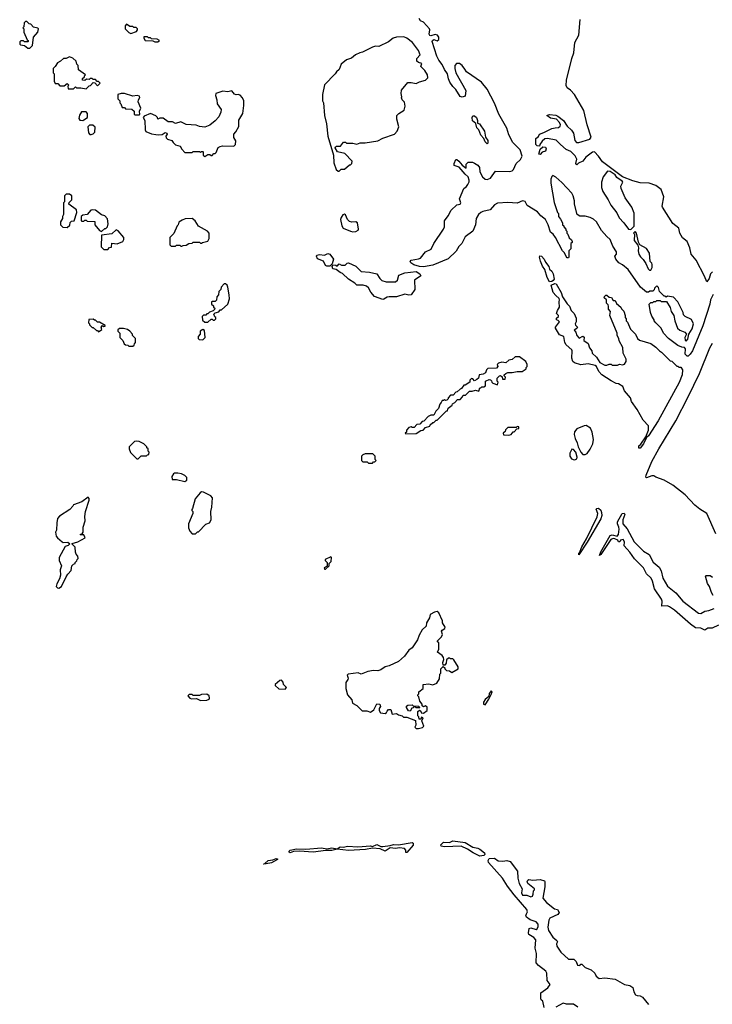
# Model space of a CAD drawing. Extents: x 2348354 to 2479840, y 460476 to 613653.
# Tile 302 of 305: x 2455168 to 2461817, y 589996 to 599444. Entities that reach past the tile are written whole.
import ezdxf

# ---------------------------------------------------------------- set-up
doc = ezdxf.new("R2010")
doc.units = 0

msp = doc.modelspace()

# ---------------------------------------------------------------- linework, layer by layer
at = {"layer": '0CON05XD'}
for points in [[(2461725.3, 596505), (2461625, 596268), (2461605, 596233.8), (2461585, 596216.7), (2461573.8, 596213.8), (2461557.5, 596235), (2461560, 596285), (2461548.3, 596298.3), (2461525, 596300), (2461485, 596318.8), (2461395.8, 596385.8), (2461347, 596437), (2461325, 596482.5), (2461273.6, 596533.6), (2461260, 596555), (2461260, 596565), (2461235, 596600), (2461223, 596633), (2461210, 596715), (2461225, 596730), (2461245, 596730), (2461255, 596740), (2461275, 596740), (2461285, 596750), (2461315, 596750), (2461325, 596740), (2461378.3, 596738.3), (2461411.7, 596681.7), (2461423, 596643), (2461447, 596607), (2461457.5, 596555), (2461483.8, 596485), (2461505, 596466.2), (2461552.5, 596445), (2461567.5, 596425), (2461552.5, 596395), (2461555, 596370), (2461565, 596360), (2461581.7, 596378.3), (2461592.5, 596425), (2461623.6, 596476.4), (2461636.2, 596525), (2461617, 596567), (2461555.8, 596595.8), (2461541.2, 596611.2), (2461535.8, 596635.8), (2461485, 596737.5), (2461445, 596782.5), (2461385, 596790), (2461375, 596780), (2461365, 596790), (2461355, 596790), (2461310, 596835), (2461300, 596875), (2461285, 596890), (2461261.7, 596868.3), (2461258.3, 596851.7), (2461245, 596840), (2461218.3, 596838.3), (2461205, 596830), (2461185, 596830), (2461126.1, 596876.1), (2461007.7, 597047.7), (2460955, 597092.5), (2460920.7, 597110.7), (2460890, 597145), (2460880, 597175), (2460897.5, 597192.5), (2460896.7, 597215), (2460862, 597272), (2460836.2, 597335), (2460803.3, 597363.3), (2460752.6, 597422.6), (2460705, 597503.3), (2460675, 597530), (2460645, 597546.7), (2460595, 597560), (2460545, 597560), (2460520, 597575), (2460492.5, 597675), (2460492.5, 597705), (2460480, 597755), (2460468.3, 597778.3), (2460371.7, 597881.7), (2460315, 597932.5), (2460285, 597947.5), (2460275, 597940), (2460267.5, 597915), (2460267.5, 597875), (2460298.3, 597688.3), (2460330, 597595), (2460340, 597585), (2460340, 597555), (2460358.3, 597528.3), (2460380, 597495), (2460380, 597475), (2460390, 597465), (2460390, 597455), (2460410, 597435), (2460410, 597425), (2460420, 597415), (2460420, 597395), (2460430, 597385), (2460441.7, 597351.7), (2460465, 597330), (2460470, 597315), (2460470, 597305), (2460460, 597295), (2460460, 597245), (2460440, 597225), (2460440, 597165), (2460435, 597160), (2460425, 597160), (2460415, 597170), (2460397, 597207), (2460380, 597225), (2460313, 597353), (2460287.5, 597385), (2460262.5, 597405), (2460242.5, 597475), (2460216.4, 597526.4), (2460170.7, 597560.7), (2460139.3, 597599.3), (2460040.7, 597660.7), (2460019.3, 597699.3), (2459995, 597706.2), (2459945, 597684.2), (2459855, 597689.5), (2459755, 597682.5), (2459725, 597666.9), (2459685, 597618.6), (2459615, 597604.7), (2459594.8, 597595.2), (2459573.5, 597575), (2459551.1, 597535), (2459543.3, 597475), (2459518.9, 597415), (2459445, 597361.5), (2459413.5, 597296.5), (2459382.9, 597267.1), (2459357.7, 597222.3), (2459281.7, 597148.2), (2459135, 597088.2), (2459045, 597071.5), (2459004.7, 597074.7), (2458952.4, 597092.4), (2458922.2, 597112.2), (2458916, 597125), (2458925, 597135.5), (2458995, 597147.8), (2459015, 597156.9), (2459065, 597215.5), (2459117.1, 597242.9), (2459142.6, 597297.4), (2459237.5, 597435), (2459244.4, 597455), (2459245.6, 597515), (2459279.7, 597560.3), (2459308.5, 597615), (2459365, 597666.2), (2459396.1, 597673.9), (2459402.5, 597685), (2459390.8, 597725), (2459430, 597825), (2459456.4, 597843.6), (2459468.8, 597861.2), (2459482.3, 597887.7), (2459484, 597905), (2459473.8, 597935), (2459445, 597960), (2459387.8, 598027.8), (2459340, 598045), (2459338, 598065), (2459355, 598103.3), (2459365, 598103.8), (2459385, 598086.2), (2459415, 598046.7), (2459455, 598020), (2459453, 598057), (2459473, 598077), (2459515, 598077.5), (2459535, 598067.5), (2459565, 598046.7), (2459583.3, 598025), (2459584, 597985), (2459611.2, 597935), (2459635, 597912.5), (2459655, 597909.2), (2459687, 597923), (2459735, 597990), (2459874.1, 597985.9), (2459895.8, 597994.2), (2459906.7, 598005), (2459932.5, 598065), (2459976.8, 598103.2), (2459991.9, 598135), (2459972, 598195), (2459902.5, 598265), (2459865, 598340), (2459843.6, 598403.6), (2459766.4, 598536.4), (2459725, 598642.5), (2459655, 598776.7), (2459600, 598845), (2459457.5, 598945), (2459442.5, 598967.5), (2459416.7, 599005), (2459390, 599025), (2459360, 599025), (2459346.7, 599005), (2459346.4, 598976.4), (2459356.2, 598935), (2459450, 598765), (2459445, 598710), (2459415, 598700), (2459395, 598706.7), (2459353.8, 598775), (2459325, 598803.3), (2459295.8, 598845), (2459283.1, 598875), (2459275.5, 598925.5), (2459245.8, 598965), (2459223.2, 599013.2), (2459190.8, 599055), (2459171.4, 599095), (2459127.5, 599235), (2459130, 599245), (2459145, 599252.5), (2459175, 599240), (2459190, 599255), (2459192.5, 599275), (2459177.5, 599295), (2459157, 599303), (2459115, 599290), (2459105, 599292.5), (2459097.5, 599305), (2459106.2, 599345), (2459103.3, 599355), (2459045, 599420), (2459015, 599432.5), (2459002.5, 599455)], [(2461818.8, 597025), (2461798, 597005), (2461785, 596960), (2461765, 596930), (2461743.1, 596983.1), (2461661.2, 597135), (2461613.3, 597195), (2461600.4, 597255), (2461575, 597315.8), (2461529.7, 597349.7), (2461506, 597395), (2461495.8, 597445), (2461437, 597487), (2461337.5, 597645), (2461334.3, 597655), (2461350, 597745), (2461324.5, 597815), (2461275, 597854.3), (2461210, 597875), (2461125, 597879.4), (2461055, 597896), (2460956, 597935), (2460761.2, 598081.2), (2460725, 598135.5), (2460685, 598174.6), (2460665, 598171.8), (2460603.5, 598125), (2460573.2, 598086.8), (2460531.7, 598068.3), (2460515, 598051.2), (2460506.7, 598065), (2460515.6, 598105), (2460498.8, 598138.8), (2460457.6, 598177.6), (2460415, 598197.1), (2460359.1, 598245), (2460319.3, 598289.3), (2460235, 598302.9), (2460210, 598300), (2460182.5, 598277.5), (2460160, 598245), (2460158.3, 598231.7), (2460135, 598233.3), (2460121.2, 598245), (2460123.3, 598305), (2460146.7, 598323.3), (2460156.7, 598345), (2460199.4, 598360.6), (2460275, 598400.9), (2460307.6, 598407.6), (2460339.6, 598410.4), (2460357.3, 598422.7), (2460359.4, 598435), (2460348.8, 598458.8), (2460319.6, 598489.6), (2460265, 598500), (2460227.5, 598525), (2460255, 598532.5), (2460315, 598527.5), (2460335, 598518.1), (2460387.5, 598475), (2460422.8, 598422.8), (2460465.2, 598385.2), (2460485.3, 598355), (2460497.9, 598285), (2460514.1, 598264.1), (2460535, 598263.9), (2460641.7, 598298.3), (2460652.5, 598315), (2460615.3, 598435), (2460582, 598572), (2460494.8, 598725), (2460456.7, 598766.7), (2460425, 598789.4), (2460412.6, 598812.6), (2460416, 598865), (2460469.2, 599070.8), (2460488.2, 599125), (2460498.2, 599225), (2460535.6, 599294.4), (2460549.3, 599445)], [(2455265, 599170), (2455290, 599195), (2455302.5, 599275), (2455342.5, 599325), (2455347.5, 599355), (2455341.7, 599361.7), (2455301.7, 599371.7), (2455275, 599400), (2455260, 599405), (2455237, 599427), (2455225, 599427.5), (2455210, 599415), (2455207.5, 599375), (2455200, 599365), (2455207.5, 599355), (2455207.5, 599325), (2455241.7, 599251.7), (2455250, 599245), (2455250, 599235), (2455245, 599230), (2455215, 599230), (2455205, 599240), (2455178.3, 599241.7), (2455168.3, 599231.7), (2455168.3, 599208.3), (2455175, 599202.5), (2455215, 599197.5), (2455245, 599170), (2455265, 599170)], [(2456235, 599312.5), (2456288.3, 599331.7), (2456300, 599345), (2456300, 599355), (2456285, 599370), (2456265, 599370), (2456255, 599380), (2456225, 599380), (2456195, 599400), (2456180, 599385), (2456180, 599355), (2456215, 599320), (2456235, 599312.5)], [(2456465, 599230), (2456495, 599232.5), (2456510, 599245), (2456487, 599257), (2456435, 599260), (2456425, 599270), (2456405, 599270), (2456395, 599280), (2456360, 599280), (2456360, 599265), (2456373, 599243), (2456445, 599240), (2456465, 599230)], [(2458235, 597990), (2458255, 598010), (2458285, 598010), (2458335, 598050), (2458345, 598050), (2458357, 598063), (2458360, 598085), (2458288.3, 598158.3), (2458220, 598175), (2458197.5, 598215), (2458200, 598225), (2458208.3, 598231.7), (2458248.3, 598231.7), (2458275, 598270), (2458295, 598270), (2458305, 598260), (2458365, 598260), (2458405, 598250), (2458435, 598262.5), (2458483, 598263), (2458605, 598280), (2458655, 598306.7), (2458766.1, 598343.9), (2458792.5, 598375), (2458807.5, 598415), (2458788.3, 598488.3), (2458790, 598525), (2458807, 598543), (2458860, 598575), (2458867.5, 598615), (2458861.7, 598651.7), (2458840, 598675), (2458832.5, 598695), (2458837.5, 598705), (2458830, 598735), (2458831.7, 598768.3), (2458895, 598840), (2458925, 598842.5), (2458975, 598832.5), (2459005, 598847.5), (2459065, 598862.5), (2459087.5, 598885), (2459082.5, 598915), (2459057.5, 598955), (2459020, 598995), (2459030, 599025), (2458995, 599032.5), (2458979.4, 599045), (2458979.1, 599070.9), (2459013.3, 599105), (2458995, 599146.7), (2458938.8, 599225), (2458885, 599268), (2458855, 599280), (2458785, 599277.5), (2458754.2, 599265.8), (2458708.3, 599231.7), (2458615, 599186.7), (2458585, 599189.2), (2458555, 599181.4), (2458459.1, 599130.9), (2458432.5, 599125), (2458392.5, 599105), (2458353.9, 599076.1), (2458305, 599058.1), (2458255, 599017.5), (2458235, 598966.7), (2458208.8, 598945), (2458195.7, 598924.3), (2458095, 598820), (2458073.8, 598725), (2458076.4, 598666.4), (2458083.3, 598645), (2458093.8, 598525), (2458113.8, 598445), (2458126.7, 598325), (2458180, 598145), (2458185, 598070), (2458207.5, 598005), (2458225, 597990), (2458235, 597990)], [(2455805, 598780), (2455835, 598810), (2455848.3, 598811.7), (2455875, 598840), (2455888.3, 598838.3), (2455915, 598810), (2455940, 598835), (2455925, 598850), (2455911.7, 598851.7), (2455895, 598870), (2455875, 598870), (2455865, 598880), (2455845, 598880), (2455835, 598870), (2455808.3, 598871.7), (2455795, 598860), (2455770, 598865), (2455771.7, 598878.3), (2455790, 598895), (2455790, 598905), (2455800, 598915), (2455731.7, 598961.7), (2455730, 599005), (2455718.3, 599018.3), (2455710, 599045), (2455680, 599075), (2455645, 599086.7), (2455615, 599072.5), (2455588.3, 599071.7), (2455560, 599045), (2455530.7, 599029.3), (2455510, 598995), (2455490, 598975), (2455490, 598935), (2455500, 598925), (2455500, 598855), (2455510, 598830), (2455535, 598830), (2455555, 598810), (2455595, 598810), (2455625, 598830), (2455640, 598815), (2455630, 598805), (2455635, 598780), (2455685, 598780), (2455705, 598800), (2455715, 598790), (2455755, 598790), (2455805, 598780)], [(2456315, 598530), (2456320, 598535), (2456317.5, 598565), (2456332.5, 598595), (2456307, 598657), (2456307.5, 598675), (2456323, 598697), (2456319.5, 598709.5), (2456295, 598716), (2456255, 598710), (2456173, 598737), (2456143.6, 598736.4), (2456110, 598725), (2456110, 598685), (2456130, 598665), (2456130, 598645), (2456140, 598635), (2456151.7, 598601.7), (2456175, 598600), (2456185, 598590), (2456243.9, 598583.9), (2456266.7, 598566.7), (2456268.3, 598538.3), (2456275, 598530), (2456315, 598530)], [(2456945, 598130), (2456975, 598150), (2456995, 598150), (2457005, 598140), (2457015, 598140), (2457031.7, 598158.3), (2457045, 598160), (2457055, 598170), (2457073.3, 598216.7), (2457093.6, 598226.4), (2457115, 598232.5), (2457225, 598230), (2457240, 598245), (2457241.7, 598281.7), (2457223, 598313), (2457222.5, 598345), (2457243, 598367), (2457271.7, 598418.3), (2457270.7, 598479.3), (2457310, 598545), (2457320.7, 598619.3), (2457318.8, 598665), (2457306.2, 598695), (2457285, 598720), (2457265, 598726.7), (2457245, 598722.5), (2457229.3, 598729.3), (2457205, 598760), (2457165, 598752.5), (2457117, 598757), (2457050, 598735), (2457046.7, 598715), (2457060, 598675), (2457064, 598635), (2457101.7, 598581.7), (2457097.5, 598555), (2457078.3, 598511.7), (2457045, 598472.5), (2456995, 598432.5), (2456945, 598412.5), (2456895, 598417.5), (2456861.7, 598431.7), (2456765, 598437.5), (2456715, 598462.5), (2456665, 598446.7), (2456635, 598462.5), (2456593, 598463), (2456545, 598497.5), (2456515, 598497.5), (2456495, 598490), (2456490, 598505), (2456475, 598520), (2456425, 598543.3), (2456361.7, 598518.3), (2456352.5, 598505), (2456370, 598475), (2456373, 598387), (2456380.7, 598370.7), (2456435, 598350), (2456475, 598342.5), (2456505, 598337.5), (2456535, 598342.5), (2456565, 598362.5), (2456580, 598355), (2456582.5, 598345), (2456572.5, 598325), (2456575, 598310), (2456588.3, 598298.3), (2456630, 598285), (2456640, 598265), (2456663, 598243), (2456709.3, 598229.3), (2456725, 598200), (2456755, 598170), (2456825, 598170), (2456835, 598180), (2456895, 598180), (2456905, 598170), (2456915, 598180), (2456925, 598180), (2456930, 598175), (2456930, 598145), (2456945, 598130)], [(2455773, 598477), (2455785, 598483.3), (2455820, 598505), (2455820, 598545), (2455805, 598560), (2455761.7, 598558.3), (2455743, 598527), (2455737.5, 598495), (2455745, 598480), (2455773, 598477)], [(2459655, 598252.5), (2459635, 598272.5), (2459622.5, 598305), (2459593.8, 598335), (2459576.1, 598386.1), (2459556.1, 598406.1), (2459548.3, 598448.3), (2459513.8, 598473.8), (2459510, 598505), (2459517.5, 598522.5), (2459535, 598522.5), (2459553.3, 598505), (2459562.5, 598475), (2459561.7, 598451.7), (2459583, 598443), (2459630, 598375), (2459640, 598315), (2459663.3, 598285), (2459661.7, 598258.3), (2459655, 598252.5)], [(2455855, 598342.5), (2455875, 598350), (2455890, 598365), (2455891.7, 598411.7), (2455871.7, 598431.7), (2455838.3, 598431.7), (2455822.5, 598415), (2455828.3, 598358.3), (2455843, 598343), (2455855, 598342.5)], [(2460165, 598150), (2460150, 598155), (2460165, 598200), (2460190, 598225), (2460215, 598220), (2460221.2, 598205), (2460215, 598182.5), (2460185, 598172.5), (2460165, 598150)], [(2461035, 597430), (2461066.1, 597463.9), (2461066.4, 597586.4), (2461043.3, 597645), (2460978.8, 597735), (2460941.2, 597825), (2460940, 597845), (2460956.2, 597885), (2460951.2, 597895), (2460900.4, 597930.4), (2460884.4, 597955), (2460835, 597987.1), (2460810, 597990), (2460770, 597935), (2460754.3, 597885), (2460754.2, 597835), (2460765.7, 597795.7), (2460817.5, 597715), (2460841.2, 597665), (2460900.9, 597590.9), (2460921.2, 597541.2), (2460965.9, 597495.9), (2461013.6, 597433.6), (2461035, 597430)], [(2455625, 597450), (2455648.3, 597471.7), (2455651.7, 597498.3), (2455665, 597510), (2455690, 597515), (2455717.5, 597595), (2455715, 597620), (2455640, 597675), (2455641.7, 597688.3), (2455670, 597715), (2455670, 597755), (2455645, 597770), (2455615, 597770), (2455600, 597755), (2455600, 597695), (2455590, 597685), (2455590, 597575), (2455580, 597555), (2455580, 597535), (2455560, 597505), (2455560, 597475), (2455581.7, 597451.7), (2455625, 597450)], [(2455955, 597410), (2455985, 597440), (2455995, 597440), (2456010, 597455), (2456017.5, 597485), (2456011.7, 597531.7), (2455985, 597562.5), (2455955, 597570), (2455897, 597617), (2455865, 597620), (2455850, 597615), (2455817, 597573), (2455773, 597567), (2455760, 597555), (2455760, 597515), (2455765, 597510), (2455785, 597510), (2455795, 597520), (2455805, 597520), (2455815, 597510), (2455888.3, 597508.3), (2455890, 597475), (2455935, 597420), (2455955, 597410)], [(2458365, 597408.6), (2458395, 597412), (2458415.9, 597424.1), (2458421.2, 597435), (2458410, 597495), (2458395, 597503.3), (2458355, 597500), (2458335, 597507.5), (2458315, 597527.5), (2458295, 597572.5), (2458285, 597577.5), (2458270, 597570), (2458254.1, 597545.9), (2458248.8, 597525), (2458261.2, 597465), (2458272.5, 597445), (2458345, 597413.1), (2458365, 597408.6)], [(2456725, 597270), (2456738.3, 597278.3), (2456765, 597280), (2456793, 597297), (2456825, 597300), (2456835, 597310), (2456895, 597310), (2456905, 597300), (2456915, 597300), (2456923, 597307), (2456975, 597320), (2456987.5, 597345), (2456987.5, 597395), (2456970, 597415), (2456883.3, 597463.3), (2456852.5, 597515), (2456825, 597537.5), (2456758.3, 597531.7), (2456728.3, 597521.7), (2456695, 597500), (2456690, 597475), (2456680, 597465), (2456648.3, 597391.7), (2456610, 597355), (2456610, 597285), (2456621.7, 597271.7), (2456665, 597270), (2456675, 597280), (2456705, 597280), (2456715, 597270), (2456725, 597270)], [(2456015, 597240), (2456031.7, 597258.3), (2456048.3, 597261.7), (2456051.7, 597298.3), (2456105, 597293.3), (2456157.5, 597315), (2456166.7, 597335), (2456166.7, 597355), (2456115, 597417.5), (2456093.6, 597426.4), (2456051.7, 597388.3), (2455953, 597377), (2455950, 597265), (2455975, 597240), (2456015, 597240)], [(2461225, 597040), (2461240, 597065), (2461240, 597095), (2461237, 597107), (2461220, 597125), (2461212.5, 597205), (2461185, 597247.5), (2461120, 597285), (2461108.3, 597308.3), (2461087.5, 597395), (2461075, 597410), (2461060, 597395), (2461070, 597385), (2461067.5, 597325), (2461101.7, 597281.7), (2461107.5, 597255), (2461104, 597225), (2461112.7, 597192.7), (2461127, 597167), (2461153, 597143), (2461180, 597105), (2461201.7, 597051.7), (2461215, 597040), (2461225, 597040)], [(2458145, 597077.5), (2458115, 597078.8), (2458105, 597086.7), (2458085, 597127.5), (2458028, 597148), (2458017.5, 597175), (2458020, 597185), (2458045, 597192), (2458095, 597183.8), (2458125, 597201.2), (2458145, 597193.3), (2458180, 597145), (2458167.5, 597102.5), (2458145, 597077.5)], [(2460255, 596930), (2460230.5, 596970.5), (2460207.7, 597047.7), (2460187.3, 597077.3), (2460165.9, 597125.9), (2460156.7, 597165), (2460161.2, 597178.8), (2460175.8, 597175.8), (2460203.8, 597145), (2460216.4, 597116.4), (2460246.1, 597076.1), (2460255, 597050), (2460275, 597030), (2460287.5, 597005), (2460297.5, 596955), (2460289.3, 596940.7), (2460275, 596932.5), (2460255, 596930)], [(2458655, 596757.5), (2458575, 596788.8), (2458538.3, 596828.3), (2458515, 596870), (2458496.4, 596886.4), (2458465, 596895.8), (2458405, 596896.2), (2458385.6, 596915.6), (2458323.8, 596955), (2458268.3, 597008.3), (2458245, 597016.7), (2458207.5, 597047.5), (2458174.2, 597054.2), (2458167.5, 597075), (2458175, 597090), (2458201.7, 597088.3), (2458215, 597080), (2458235, 597100), (2458258.3, 597088.3), (2458291.7, 597088.3), (2458313, 597107), (2458325, 597110), (2458395, 597078.8), (2458445, 597029.2), (2458525, 597022), (2458595, 597003.8), (2458625, 596960), (2458645, 596942), (2458685, 596929.4), (2458775, 596929.4), (2458795.8, 596945), (2458808.3, 596991.7), (2458865, 597016), (2458975, 597027.3), (2459010, 597005), (2459017.5, 596985), (2458958.8, 596945), (2458961.1, 596855), (2458925.7, 596805), (2458905, 596800.6), (2458865, 596808.6), (2458785, 596783.5), (2458715, 596785.6), (2458695, 596780.6), (2458665, 596760.6), (2458655, 596757.5)], [(2456975, 596540), (2457005, 596570), (2457015, 596570), (2457025, 596560), (2457038.3, 596561.7), (2457050, 596575), (2457050, 596585), (2457041.7, 596591.7), (2457031.7, 596618.3), (2457045, 596630), (2457078.3, 596641.7), (2457091.7, 596658.3), (2457105, 596660), (2457167, 596713), (2457182.5, 596765), (2457180, 596805), (2457167, 596877), (2457160, 596895), (2457145, 596910), (2457131.7, 596908.3), (2457101.7, 596878.3), (2457100, 596855), (2457080, 596835), (2457077, 596803), (2457060, 596785), (2457058.3, 596751.7), (2457045, 596740), (2457015, 596740), (2457010, 596735), (2457010, 596715), (2457028.3, 596698.3), (2457030, 596685), (2457040, 596675), (2457038.3, 596661.7), (2457025, 596650), (2456991.7, 596638.3), (2456975, 596620), (2456965, 596620), (2456955, 596610), (2456931.7, 596608.3), (2456920, 596595), (2456921.7, 596561.7), (2456945, 596540), (2456975, 596540)], [(2461111.7, 595331.7), (2461110, 595355), (2461129.3, 595370.7), (2461177.5, 595442.5), (2461204.2, 595505), (2461205.6, 595545.6), (2461152.7, 595602.7), (2461094, 595705), (2461041.4, 595781.4), (2461031.2, 595815), (2460973.9, 595883.9), (2460956.7, 595925), (2460915, 595950), (2460893, 595953), (2460845, 595977.5), (2460755.9, 596035.9), (2460728.8, 596068.8), (2460705.6, 596115.6), (2460692.5, 596125), (2460625, 596142.5), (2460553.6, 596133.6), (2460495, 596152.5), (2460477.5, 596165), (2460467.5, 596195), (2460472.5, 596265), (2460467, 596277), (2460412.5, 596325), (2460402.5, 596345), (2460393, 596403), (2460350.7, 596420.7), (2460312.5, 596485), (2460310, 596495), (2460350, 596545), (2460338.3, 596558.3), (2460320, 596565), (2460321.7, 596578.3), (2460340, 596595), (2460340, 596605), (2460320, 596625), (2460330, 596655), (2460350, 596685), (2460346.7, 596735), (2460351.2, 596755), (2460347.3, 596767.3), (2460316.1, 596796.1), (2460290, 596825), (2460270, 596895), (2460305, 596913.3), (2460318, 596908), (2460366.8, 596826.8), (2460378.8, 596785), (2460425, 596716.7), (2460445.8, 596695.8), (2460463, 596653), (2460490, 596625), (2460509.5, 596579.5), (2460511.2, 596545), (2460500, 596525), (2460503.6, 596513.6), (2460523.3, 596495), (2460515, 596481.2), (2460490, 596465), (2460507.5, 596445), (2460516.7, 596415), (2460538.3, 596388.3), (2460575, 596406.2), (2460585, 596397.5), (2460582.5, 596365), (2460626.4, 596336.4), (2460638, 596295), (2460658.8, 596265), (2460662.5, 596245), (2460704.4, 596204.4), (2460737.5, 596155), (2460785, 596130), (2460805, 596130), (2460825, 596140), (2460847, 596137), (2460855, 596130), (2460905, 596130), (2460925, 596137.5), (2460955, 596132.5), (2460975, 596140), (2460990, 596165), (2460990, 596185), (2460962.5, 596245), (2460957, 596297), (2460923, 596363), (2460920, 596385), (2460903, 596413), (2460902.5, 596435), (2460832.5, 596605), (2460840, 596645), (2460820, 596665), (2460820, 596695), (2460817, 596707), (2460800, 596725), (2460800, 596755), (2460780, 596775), (2460781.7, 596788.3), (2460795, 596800), (2460805, 596800), (2460825, 596780), (2460848.3, 596778.3), (2460865, 596750), (2460885, 596750), (2460898.3, 596721.7), (2460940, 596685), (2460945, 596670), (2460967, 596647), (2460980, 596605), (2460980, 596585), (2460990, 596575), (2460990, 596555), (2461001.7, 596541.7), (2461030, 596475), (2461080, 596425), (2461100, 596385), (2461118.3, 596368.3), (2461226.1, 596336.1), (2461273, 596303), (2461310, 596265), (2461330, 596255), (2461411.7, 596171.7), (2461428.3, 596168.3), (2461475, 596120), (2461485, 596120), (2461495, 596110), (2461515, 596110), (2461530, 596085), (2461526.2, 596035), (2461497.9, 595962.1), (2461296.2, 595593.8), (2461205, 595451.2), (2461186.1, 595433.9), (2461155, 595373.3), (2461125, 595332.5), (2461111.7, 595331.7)], [(2461825, 596805.6), (2461798.3, 596755), (2461793.1, 596713.1), (2461725.3, 596505)], [(2455925, 596450), (2455958.3, 596471.7), (2455950, 596495), (2455961.7, 596508.3), (2455975, 596500), (2455988.3, 596501.7), (2455988.3, 596508.3), (2455935, 596540), (2455915, 596540), (2455895, 596560), (2455885, 596560), (2455875, 596570), (2455831.7, 596568.3), (2455830, 596535), (2455840, 596525), (2455840, 596515), (2455865, 596490), (2455875, 596490), (2455905, 596460), (2455915, 596460), (2455925, 596450)], [(2456255, 596310), (2456268.3, 596321.7), (2456270, 596335), (2456280, 596345), (2456280, 596385), (2456250, 596415), (2456250, 596425), (2456226.4, 596456.4), (2456201.7, 596471.7), (2456165, 596480), (2456125, 596480), (2456111.7, 596468.3), (2456110, 596455), (2456130, 596435), (2456130, 596395), (2456160, 596365), (2456170, 596335), (2456183, 596323), (2456205, 596320), (2456215, 596310), (2456255, 596310)], [(2456925, 596372.5), (2456947.5, 596395), (2456941.7, 596461.7), (2456925, 596472.5), (2456900, 596455), (2456900, 596425), (2456880, 596405), (2456880, 596385), (2456890, 596375), (2456925, 596372.5)], [(2461851.4, 594511.4), (2461764.2, 594705), (2461696.2, 594746.2), (2461650, 594785), (2461555, 594883.3), (2461437, 594977), (2461355, 595026.7), (2461275, 595053.3), (2461255, 595067.5), (2461235, 595066.7), (2461185, 595047.5), (2461177.5, 595055), (2461182, 595075), (2461235.4, 595205), (2461302.4, 595327.6), (2461465, 595593.3), (2461585, 595824.4), (2461692.5, 596047.5), (2461794.4, 596295.6), (2461819.3, 596340.7)], [(2458875, 595470), (2458975, 595472.5), (2459018.3, 595501.7), (2459040, 595505), (2459065, 595530), (2459106.4, 595543.6), (2459110, 595555), (2459135, 595580), (2459145, 595580), (2459165, 595600), (2459175, 595600), (2459251.7, 595678.3), (2459265, 595690), (2459275, 595690), (2459280, 595715), (2459320, 595745), (2459321.7, 595758.3), (2459345, 595770), (2459371.7, 595798.3), (2459395, 595800), (2459420, 595825), (2459425, 595840), (2459448.3, 595841.7), (2459485, 595880), (2459511.7, 595878.3), (2459545, 595890), (2459575, 595880), (2459585, 595910), (2459595, 595910), (2459605, 595920), (2459625, 595920), (2459638.3, 595931.7), (2459640, 595975), (2459645, 595980), (2459675, 595990), (2459687, 595987), (2459698.3, 595978.3), (2459700, 595965), (2459710, 595955), (2459755, 595940), (2459760, 595965), (2459750, 595975), (2459750, 596005), (2459773, 596027), (2459785, 596030), (2459798.3, 596018.3), (2459803, 595993), (2459827, 595993), (2459830, 596015), (2459820, 596025), (2459820, 596035), (2459835, 596050), (2459855, 596060), (2459895, 596057.5), (2459945, 596067.5), (2459991.7, 596068.3), (2460030, 596095), (2460030, 596105), (2460040, 596115), (2460040, 596135), (2460027.5, 596165), (2459965, 596210), (2459925, 596210), (2459895, 596182.5), (2459863.3, 596176.7), (2459835, 596152.5), (2459795, 596157.5), (2459763, 596147), (2459750, 596135), (2459757.5, 596115), (2459745, 596100), (2459661.7, 596098.3), (2459650, 596085), (2459640, 596055), (2459617, 596043), (2459580, 596035), (2459572.5, 596005), (2459555, 595990), (2459535, 595980), (2459518.3, 595998.3), (2459505, 596000), (2459490, 595985), (2459490, 595965), (2459445, 595937.5), (2459431.7, 595938.3), (2459410, 595905), (2459395, 595900), (2459368.3, 595871.7), (2459355, 595870), (2459328.3, 595841.7), (2459305, 595840), (2459280, 595815), (2459280, 595805), (2459268.3, 595791.7), (2459255, 595790), (2459245, 595800), (2459235, 595790), (2459225, 595790), (2459215, 595770), (2459200, 595755), (2459188.3, 595711.7), (2459161.7, 595688.3), (2459145, 595650), (2459115, 595650), (2459090, 595635), (2459048.3, 595591.7), (2459031.7, 595588.3), (2459008.3, 595561.7), (2458981.7, 595558.3), (2458955, 595530), (2458935, 595530), (2458925, 595537.5), (2458905, 595530), (2458880, 595505), (2458880, 595485), (2458870, 595475), (2458875, 595470)], [(2459865, 595457.5), (2459885, 595462.5), (2459905, 595490), (2459915, 595490), (2459941.7, 595518.3), (2459958.3, 595521.7), (2459958.3, 595538.3), (2459945, 595540), (2459935, 595530), (2459855, 595530), (2459831.7, 595508.3), (2459828.3, 595491.7), (2459810, 595475), (2459811.7, 595461.7), (2459865, 595457.5)], [(2460595, 595273.3), (2460615, 595282.5), (2460645, 595322.5), (2460668.8, 595375), (2460676.2, 595415), (2460664, 595485), (2460646.2, 595525), (2460605, 595550), (2460585, 595547.5), (2460515, 595517.5), (2460495, 595490), (2460491.2, 595465), (2460498.8, 595425), (2460520, 595385), (2460528.8, 595345), (2460553.3, 595295), (2460575, 595273.3), (2460595, 595273.3)], [(2456305, 595230), (2456335, 595260), (2456385, 595260), (2456395, 595270), (2456408.3, 595271.7), (2456410, 595295), (2456400, 595305), (2456400, 595325), (2456390, 595335), (2456390, 595345), (2456360, 595375), (2456316.4, 595396.4), (2456285, 595400), (2456270, 595395), (2456220, 595345), (2456220, 595325), (2456231.7, 595291.7), (2456291.7, 595231.7), (2456305, 595230)], [(2460490.7, 595220.7), (2460505, 595222.5), (2460515, 595230), (2460520, 595245), (2460506.7, 595295), (2460485, 595320), (2460468.3, 595321.7), (2460447.5, 595285), (2460447.5, 595255), (2460465, 595230), (2460490.7, 595220.7)], [(2458555, 595190), (2458565, 595200), (2458578.3, 595201.7), (2458590, 595215), (2458580, 595225), (2458580, 595255), (2458558.3, 595278.3), (2458485, 595277.5), (2458461.7, 595268.3), (2458450, 595255), (2458450, 595215), (2458461.7, 595201.7), (2458505, 595200), (2458515, 595190), (2458555, 595190)], [(2456755, 595013.3), (2456773.3, 595026.7), (2456771.7, 595051.7), (2456755, 595070), (2456720, 595085), (2456685, 595093.3), (2456655, 595092.5), (2456643.6, 595086.4), (2456628.3, 595061.7), (2456633, 595033), (2456675, 595032.5), (2456755, 595013.3)], [(2456855, 594510), (2456875, 594530), (2456885, 594530), (2456955, 594602.5), (2456990, 594615), (2457007.5, 594645), (2457003.3, 594725), (2457013, 594767), (2457020, 594855), (2457003.6, 594873.6), (2456931.7, 594911.7), (2456915, 594912.5), (2456900, 594905), (2456852.5, 594845), (2456827, 594753), (2456820, 594745), (2456820, 594735), (2456830, 594725), (2456830, 594705), (2456787.5, 594605), (2456788.3, 594568.3), (2456800, 594535), (2456825, 594510), (2456855, 594510)], [(2455545, 593990), (2455570, 594005), (2455613, 594097), (2455630, 594125), (2455661.7, 594158.3), (2455670, 594205), (2455685, 594220), (2455700, 594225), (2455700, 594235), (2455718.3, 594251.7), (2455720, 594265), (2455730, 594275), (2455727, 594297), (2455710, 594315), (2455703.6, 594333.6), (2455701.7, 594381.7), (2455671.7, 594411.7), (2455671.7, 594418.3), (2455725, 594432.5), (2455797, 594473), (2455785, 594500), (2455755, 594500), (2455750, 594505), (2455768.3, 594511.7), (2455777.5, 594525), (2455778.8, 594575), (2455795.8, 594635), (2455792.3, 594677.7), (2455801.2, 594725), (2455836.7, 594835), (2455835, 594850), (2455825, 594862.5), (2455765, 594817.5), (2455685, 594790), (2455680, 594775), (2455650, 594745), (2455549.3, 594680.7), (2455532.3, 594657.7), (2455523.8, 594615), (2455522.5, 594545), (2455512.5, 594525), (2455519.3, 594489.3), (2455530.7, 594470.7), (2455575, 594432.5), (2455585, 594427.5), (2455631.7, 594431.7), (2455650, 594415), (2455635, 594400), (2455605, 594390), (2455547.5, 594285), (2455547.5, 594255), (2455570, 594205), (2455557.5, 594165), (2455560, 594115), (2455551.7, 594078.3), (2455525, 594030), (2455520, 594005), (2455531.7, 593991.7), (2455545, 593990)], [(2460535, 594307.5), (2460534.4, 594325), (2460541.7, 594328.3), (2460563.6, 594385), (2460608.9, 594461.1), (2460710.9, 594675), (2460718.9, 594705), (2460702.9, 594747.1), (2460707.5, 594755), (2460725, 594755.6), (2460745, 594737.5), (2460753.5, 594715), (2460754.6, 594685), (2460746.8, 594655), (2460615, 594430), (2460535, 594307.5)], [(2461875, 593633.8), (2461815.4, 593604.6), (2461775, 593604.4), (2461745, 593587.5), (2461705, 593605.4), (2461655, 593610), (2461606.1, 593645), (2461455, 593777.3), (2461405, 593810.4), (2461385, 593819.6), (2461330.8, 593815), (2461333.8, 593865), (2461328.8, 593885), (2461262.2, 593982.2), (2461242.7, 594055), (2461228.2, 594085), (2461186.2, 594126.2), (2461156.5, 594185), (2461069.7, 594269.7), (2461025.6, 594335.6), (2460970, 594395), (2460972.5, 594435), (2460960, 594455), (2460935, 594450), (2460930, 594435), (2460915, 594432.5), (2460908.3, 594448.3), (2460881.7, 594461.7), (2460865, 594466), (2460843.5, 594456.5), (2460745, 594311.2), (2460733.3, 594303.3), (2460745, 594338.8), (2460835, 594494.2), (2460855, 594500.6), (2460903, 594487), (2460915.8, 594504.2), (2460923.3, 594555), (2460920.9, 594575), (2460905.4, 594605), (2460905.4, 594625), (2460950.6, 594705), (2460970, 594710), (2460975.7, 594695), (2460959.2, 594645), (2460958, 594605), (2460998.8, 594558.8), (2461065.7, 594435), (2461157.5, 594345), (2461210.9, 594310.9), (2461249.7, 594239.7), (2461305, 594189.2), (2461324.4, 594155), (2461342.7, 594085), (2461385, 594008.6), (2461468, 593945), (2461534.4, 593865), (2461685, 593748.5), (2461705, 593745.4), (2461745, 593768.9), (2461783.3, 593775), (2461833.8, 593793.8)], [(2458095, 594170), (2458105, 594172.5), (2458140, 594205), (2458140, 594225), (2458157.5, 594245), (2458160, 594285), (2458155, 594290), (2458100, 594265), (2458100, 594255), (2458120, 594235), (2458118.3, 594201.7), (2458090, 594185), (2458095, 594170)], [(2461825, 593920), (2461808.3, 593948.3), (2461790, 594005), (2461770, 594035), (2461750, 594105), (2461755, 594110), (2461795, 594110), (2461820, 594095)], [(2458995, 592642.5), (2459035, 592652.5), (2459047.5, 592665), (2459030, 592715), (2459040, 592745), (2459025, 592750), (2459018.3, 592731.7), (2459001.7, 592731.7), (2459000, 592755), (2458990, 592765), (2458990, 592805), (2459005, 592820), (2459018.3, 592808.3), (2459021.7, 592791.7), (2459045, 592790), (2459080, 592815), (2459078.3, 592848.3), (2459065, 592860), (2459045, 592850), (2459031.7, 592861.7), (2459032.5, 592875), (2459010, 592905), (2459000, 592945), (2458990, 592955), (2458990, 592965), (2459000, 592975), (2459000, 592995), (2459040, 593025), (2459040, 593065), (2459095, 593070), (2459135, 593062.5), (2459173, 593077), (2459199.3, 593120.7), (2459200, 593165), (2459210, 593175), (2459210, 593215), (2459231.7, 593238.3), (2459250, 593225), (2459250, 593215), (2459265, 593200), (2459295, 593197.5), (2459315, 593180), (2459376.4, 593213.6), (2459377.5, 593235), (2459335, 593300), (2459325, 593310), (2459305, 593310), (2459295, 593317.5), (2459283, 593317), (2459265, 593300), (2459261.7, 593268.3), (2459248.3, 593251.7), (2459231.7, 593251.7), (2459230, 593275), (2459240, 593305), (2459237.5, 593325), (2459223, 593343), (2459180, 593375), (2459192.5, 593405), (2459190, 593465), (2459180, 593475), (2459180, 593485), (2459218.3, 593521.7), (2459226.2, 593545), (2459216.7, 593575), (2459223.6, 593586.4), (2459249.3, 593600.7), (2459252.5, 593615), (2459227.5, 593655), (2459227.5, 593675), (2459191.2, 593751.2), (2459176, 593766), (2459150, 593760), (2459107.5, 593735), (2459102.5, 593705), (2459072.5, 593655), (2459070, 593625), (2459031.7, 593588.3), (2459002.3, 593537.7), (2458986.1, 593493.9), (2458934.2, 593415.8), (2458905, 593393.3), (2458861.7, 593338.3), (2458803.3, 593286.7), (2458715.9, 593244.1), (2458676.1, 593233.9), (2458635, 593206.2), (2458605, 593196.2), (2458565, 593200), (2458510.7, 593189.3), (2458445, 593162.5), (2458416, 593176), (2458322.5, 593165), (2458312.5, 593155), (2458320, 593125), (2458317, 593113), (2458300, 593085), (2458300, 593025), (2458313.8, 592965), (2458357, 592917), (2458362.5, 592885), (2458405, 592862.5), (2458455, 592812.5), (2458501.7, 592811.7), (2458535, 592800), (2458568.3, 592821.7), (2458595, 592880), (2458625, 592877.5), (2458632.5, 592855), (2458620, 592835), (2458620, 592815), (2458633, 592793), (2458675, 592787.5), (2458690, 592795), (2458695, 592810), (2458710, 592825), (2458730, 592825), (2458745, 592780), (2458785, 592787.5), (2458803, 592773), (2458840, 592765), (2458853, 592753), (2458885, 592752.5), (2458968.3, 592718.3), (2458970, 592675), (2458960, 592655), (2458973, 592643), (2458995, 592642.5)], [(2457715, 593020), (2457730, 593035), (2457700, 593065), (2457696.7, 593086.7), (2457680, 593105), (2457665, 593102.5), (2457620, 593065), (2457620, 593055), (2457655, 593022.5), (2457715, 593020)], [(2456905, 592912.5), (2456965, 592913.3), (2456986.4, 592923.6), (2456990, 592935), (2456986.1, 592956.1), (2456965, 592972.5), (2456915, 592970), (2456895, 592960), (2456835, 592960), (2456825, 592967.5), (2456795, 592967.5), (2456782.5, 592955), (2456800, 592935), (2456818.3, 592928.3), (2456865, 592930), (2456905, 592912.5)], [(2459635, 592871.2), (2459672.5, 592925), (2459695, 592970), (2459702.5, 592995), (2459695, 593002.5), (2459675, 592980), (2459670, 592950), (2459635, 592920), (2459621.2, 592895), (2459620, 592875), (2459635, 592871.2)], [(2458915, 592810), (2458901.7, 592811.7), (2458880, 592845), (2458881.7, 592858.3), (2458893, 592867), (2458935, 592870), (2458945, 592860), (2458997, 592857), (2459010, 592845), (2459005, 592840), (2458975, 592840), (2458965, 592850), (2458955, 592850), (2458945, 592840), (2458931.7, 592838.3), (2458915, 592810)], [(2457765, 591449.6), (2457753.8, 591455), (2457754.2, 591465.7), (2457765, 591474.4), (2457825, 591488.2), (2457915, 591483.3), (2458065, 591496.2), (2458115, 591486.7), (2458165, 591499.2), (2458215, 591487.5), (2458245, 591508.2), (2458276.8, 591503.2), (2458315, 591513.2), (2458415, 591508.8), (2458535, 591516.9), (2458555, 591512), (2458595, 591528.5), (2458635, 591510.8), (2458655, 591509.7), (2458725, 591519.6), (2458755, 591530.7), (2458805, 591525.9), (2458935, 591547.8), (2458945, 591543.3), (2458945, 591523.1), (2458885, 591454.3), (2458874.3, 591454.3), (2458873.6, 591475), (2458861.5, 591491.5), (2458815, 591498.1), (2458775, 591492.1), (2458725, 591496.5), (2458675, 591466.7), (2458626.9, 591486.9), (2458556.2, 591493.8), (2458488.8, 591481.2), (2458325, 591471.1), (2458215, 591484.2), (2458165, 591471.1), (2458107.1, 591472.9), (2457985, 591454.7), (2457855, 591467.1), (2457795, 591463.1), (2457765, 591449.6)], [(2459585, 591417.5), (2459520, 591450), (2459465.9, 591485.9), (2459405, 591513.1), (2459245, 591506.8), (2459212.8, 591512.8), (2459209.4, 591525), (2459235, 591551.5), (2459295, 591548.5), (2459325, 591564.3), (2459445, 591548.6), (2459517.5, 591505), (2459565, 591495.5), (2459585, 591485.5), (2459630.9, 591450.9), (2459633.8, 591435), (2459625, 591423.9), (2459585, 591417.5)], [(2457510.7, 591340.7), (2457507.5, 591345), (2457521.2, 591348.8), (2457555, 591376.2), (2457597.5, 591382.5), (2457630, 591395), (2457642.5, 591392.5), (2457643.3, 591385), (2457585.2, 591354.8), (2457535, 591344.6), (2457510.7, 591340.7)], [(2460202.5, 589965), (2460190, 590025), (2460175, 590040), (2460170, 590055), (2460170, 590105), (2460236.4, 590153.6), (2460260, 590185), (2460232.5, 590225), (2460226.7, 590295), (2460217.5, 590315), (2460148.3, 590368.3), (2460126.7, 590395), (2460127.5, 590485), (2460116.2, 590535), (2460122, 590615), (2460105, 590638.8), (2460057, 590667), (2460050.7, 590680.7), (2460060, 590725), (2460075, 590730), (2460125.8, 590714.2), (2460135, 590720), (2460145, 590743.3), (2460145.7, 590765), (2460125, 590786.2), (2460067.3, 590807.3), (2460032.3, 590832.3), (2460028, 590845), (2460033.1, 590865), (2460041.5, 590885), (2460036.2, 590905), (2459916.2, 591046.2), (2459850.8, 591130.7), (2459803.9, 591205), (2459668.1, 591358.1), (2459665.4, 591375), (2459675.3, 591394.7), (2459725, 591400), (2459761.9, 591371.9), (2459805, 591369.4), (2459845, 591377.5), (2459875.6, 591365.6), (2459947.5, 591275), (2459951.4, 591205), (2459962.2, 591155), (2459990, 591105), (2459983.6, 591066.4), (2459995, 591042.7), (2460035, 591042), (2460075, 591027.5), (2460090, 591035), (2460097, 591053), (2460100, 591085), (2460110, 591095), (2460110, 591105), (2460047, 591157), (2460040, 591175), (2460045, 591187.5), (2460055, 591192.5), (2460095, 591187.5), (2460165, 591192.5), (2460205, 591180), (2460210, 591175), (2460210, 591125), (2460190, 591015), (2460225, 590972.5), (2460303, 590913), (2460330, 590905), (2460347, 590877), (2460335, 590857.5), (2460257, 590823), (2460247, 590803), (2460237.5, 590735), (2460245.8, 590705.8), (2460285, 590640), (2460325, 590610), (2460330, 590595), (2460322.5, 590575), (2460323.8, 590555), (2460362.5, 590495), (2460435, 590430), (2460488.3, 590428.3), (2460508.3, 590408.3), (2460521.7, 590371.7), (2460545, 590370), (2460555, 590380), (2460565, 590380), (2460595, 590350), (2460655, 590327.5), (2460687.5, 590295), (2460702.5, 590265), (2460730, 590245), (2460785, 590251.2), (2460885, 590236.2), (2460975, 590186.2), (2461025, 590176.2), (2461055, 590156.7), (2461063.8, 590115), (2461078.3, 590088.3), (2461095, 590080), (2461125, 590077.5), (2461145, 590064.2), (2461204, 589994)], [(2460525, 589967.5), (2460485, 589996.7), (2460417, 589997), (2460385, 590007.5), (2460315, 589967.5)]]:
    msp.add_lwpolyline(points, dxfattribs=at)

doc.saveas('drawing.dxf')
